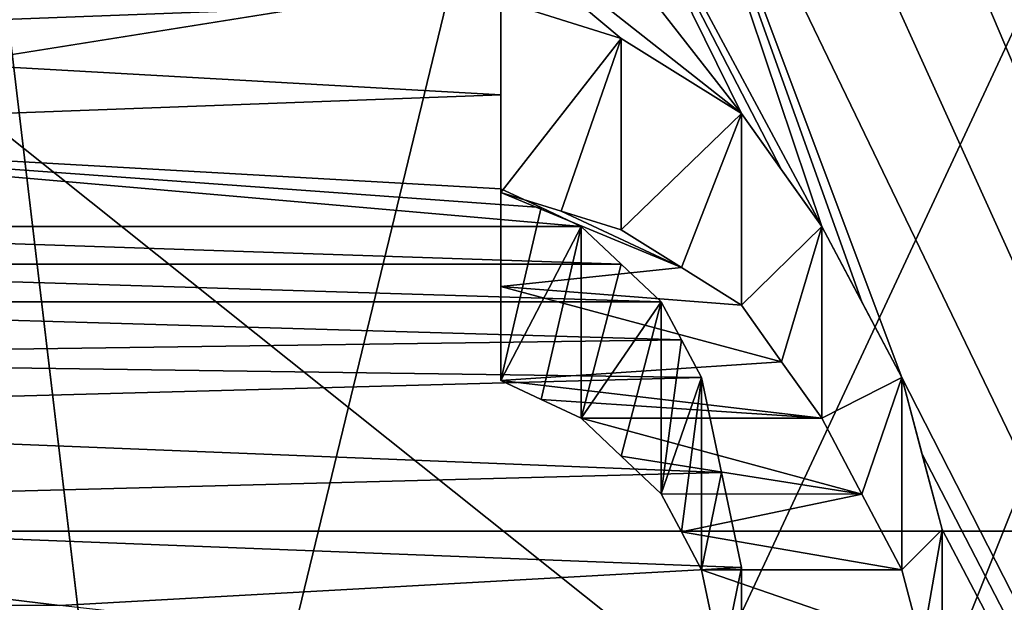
# Model space of a CAD drawing. Header units: millimetres. Extents: x -20 to 172, y -100 to 100.
# Tile 275 of 346: x 120.05 to 122.67, y 15.03 to 16.58. Entities that reach past the tile are written whole.
import ezdxf

# ---------------------------------------------------------------- set-up
doc = ezdxf.new("R2010")
doc.units = ezdxf.units.MM
doc.header["$LTSCALE"] = 37.722908
for name, color, linetype in [('1', 7, 'CONTINUOUS'), ('1803', 7, 'CONTINUOUS'), ('1820', 7, 'CONTINUOUS'), ('2128', 7, 'CONTINUOUS'), ('2243', 7, 'CONTINUOUS'), ('2244', 7, 'CONTINUOUS'), ('2245', 7, 'CONTINUOUS'), ('2246', 7, 'CONTINUOUS'), ('2247', 7, 'CONTINUOUS'), ('2248', 7, 'CONTINUOUS'), ('2249', 7, 'CONTINUOUS'), ('2250', 7, 'CONTINUOUS'), ('2251', 7, 'CONTINUOUS'), ('2252', 7, 'CONTINUOUS'), ('2253', 7, 'CONTINUOUS'), ('2254', 7, 'CONTINUOUS'), ('2406', 7, 'CONTINUOUS'), ('2407', 7, 'CONTINUOUS'), ('3', 7, 'CONTINUOUS'), ('3021', 7, 'CONTINUOUS'), ('3038', 7, 'CONTINUOUS'), ('3624', 7, 'CONTINUOUS'), ('3625', 7, 'CONTINUOUS'), ('3628', 7, 'CONTINUOUS'), ('3629', 7, 'CONTINUOUS'), ('3630', 7, 'CONTINUOUS'), ('3631', 7, 'CONTINUOUS'), ('3635', 7, 'CONTINUOUS'), ('3638', 7, 'CONTINUOUS'), ('43', 7, 'CONTINUOUS'), ('48', 7, 'CONTINUOUS')]:
    doc.layers.add(name, color=color, linetype=linetype)

msp = doc.modelspace()

# ---------------------------------------------------------------- linework, layer by layer
at = {"layer": '1', "color": 250, "linetype": 'Continuous', "true_color": 0x323232}
for points in [[(157, 14.875, -25.7643), (157, 25.7643, -14.875), (-19.8395, 14.875, -25.7643), (157, 14.875, -25.7643)], [(-19.8395, 14.875, -25.7643), (157, 25.7643, -14.875), (-19.8395, 25.7643, -14.875), (-19.8395, 14.875, -25.7643)]]:
    msp.add_3dface(points, dxfattribs=at)
at = {"layer": '1803', "color": 250, "linetype": 'Continuous', "true_color": 0x323232}
for points in [[(153.1595, 4.0619, -42.0543), (153.1595, 21.125, -36.5896), (86.8405, 4.0619, -42.0543), (153.1595, 4.0619, -42.0543)], [(86.8405, 4.0619, -42.0543), (153.1595, 21.125, -36.5896), (86.8405, 21.125, -36.5896), (86.8405, 4.0619, -42.0543)]]:
    msp.add_3dface(points, dxfattribs=at)
at = {"layer": '1820', "color": 250, "linetype": 'Continuous', "true_color": 0x323232}
for points in [[(126.2299, 24.125, -41.7857), (126.2299, 8.1204, -47.5618), (122.5, 23.6544, -42.0539), (126.2299, 24.125, -41.7857)], [(122.5, 23.6544, -42.0539), (126.2299, 8.1204, -47.5618), (122.5, 23.2903, -42.2567), (122.5, 23.6544, -42.0539)], [(122.5, 23.2903, -42.2567), (126.2299, 8.1204, -47.5618), (122.5, 22.9244, -42.4563), (122.5, 23.2903, -42.2567)], [(122.5, 22.9244, -42.4563), (126.2299, 8.1204, -47.5618), (122.4468, 22.7408, -42.5549), (122.5, 22.9244, -42.4563)], [(122.4468, 22.7408, -42.5549), (126.2299, 8.1204, -47.5618), (122.3936, 22.5567, -42.6527), (122.4468, 22.7408, -42.5549)], [(122.3936, 22.5567, -42.6527), (126.2299, 8.1204, -47.5618), (122.2872, 22.3722, -42.7498), (122.3936, 22.5567, -42.6527)], [(122.2872, 22.3722, -42.7498), (126.2299, 8.1204, -47.5618), (122.1809, 22.1872, -42.8461), (122.2872, 22.3722, -42.7498)], [(122.1809, 22.1872, -42.8461), (126.2299, 8.1204, -47.5618), (122.0745, 22.0482, -42.9178), (122.1809, 22.1872, -42.8461)], [(122.0745, 22.0482, -42.9178), (126.2299, 8.1204, -47.5618), (121.9681, 21.9089, -42.9891), (122.0745, 22.0482, -42.9178)], [(121.9681, 21.9089, -42.9891), (126.2299, 8.1204, -47.5618), (121.8085, 21.8159, -43.0363), (121.9681, 21.9089, -42.9891)], [(121.8085, 21.8159, -43.0363), (126.2299, 8.1204, -47.5618), (122.3936, 19.837, -43.9836), (121.8085, 21.8159, -43.0363)], [(122.3936, 19.837, -43.9836), (126.2299, 8.1204, -47.5618), (122.4468, 19.5979, -44.0906), (122.3936, 19.837, -43.9836)], [(122.4468, 19.5979, -44.0906), (126.2299, 8.1204, -47.5618), (122.5, 19.3584, -44.1963), (122.4468, 19.5979, -44.0906)], [(122.5, 19.3584, -44.1963), (126.2299, 8.1204, -47.5618), (122.5, 19.1179, -44.3009), (122.5, 19.3584, -44.1963)], [(122.5, 19.1179, -44.3009), (126.2299, 8.1204, -47.5618), (122.5, 18.8769, -44.4041), (122.5, 19.1179, -44.3009)], [(122.5, 18.8769, -44.4041), (126.2299, 8.1204, -47.5618), (122.4468, 18.635, -44.5062), (122.5, 18.8769, -44.4041)], [(122.4468, 18.635, -44.5062), (126.2299, 8.1204, -47.5618), (122.3936, 18.3926, -44.6069), (122.4468, 18.635, -44.5062)], [(122.3936, 18.3926, -44.6069), (126.2299, 8.1204, -47.5618), (122.234, 18.1492, -44.7065), (122.3936, 18.3926, -44.6069)], [(122.234, 18.1492, -44.7065), (126.2299, 8.1204, -47.5618), (122.0745, 17.9054, -44.8047), (122.234, 18.1492, -44.7065)], [(122.0745, 17.9054, -44.8047), (126.2299, 8.1204, -47.5618), (121.8616, 17.7586, -44.8631), (122.0745, 17.9054, -44.8047)], [(121.8616, 17.7586, -44.8631), (126.2299, 8.1204, -47.5618), (121.6489, 17.6117, -44.921), (121.8616, 17.7586, -44.8631)], [(118.6702, 16.5257, -45.3317), (118.3511, 17.7097, -44.8824), (121.3298, 16.625, -45.2954), (118.6702, 16.5257, -45.3317)], [(121.3829, 17.5135, -44.9593), (121.6489, 17.6117, -44.921), (122.1809, 16.0274, -45.5103), (121.3829, 17.5135, -44.9593)], [(121.6489, 17.6117, -44.921), (126.2299, 8.1204, -47.5618), (122.3936, 15.6266, -45.6494), (121.6489, 17.6117, -44.921)], [(122.1809, 16.0274, -45.5103), (121.6489, 17.6117, -44.921), (122.2873, 15.8271, -45.5803), (122.1809, 16.0274, -45.5103)], [(122.2873, 15.8271, -45.5803), (121.6489, 17.6117, -44.921), (122.3936, 15.6266, -45.6494), (122.2873, 15.8271, -45.5803)], [(121.117, 17.4153, -44.9975), (121.3829, 17.5135, -44.9593), (121.9681, 16.3267, -45.4037), (121.117, 17.4153, -44.9975)], [(121.9681, 16.3267, -45.4037), (121.3829, 17.5135, -44.9593), (122.0745, 16.1771, -45.4573), (121.9681, 16.3267, -45.4037)], [(122.0745, 16.1771, -45.4573), (121.3829, 17.5135, -44.9593), (122.1809, 16.0274, -45.5103), (122.0745, 16.1771, -45.4573)], [(120.5851, 17.4153, -44.9975), (121.117, 17.4153, -44.9975), (121.9681, 16.3267, -45.4037), (120.5851, 17.4153, -44.9975)], [(121.3298, 16.625, -45.2954), (120.5851, 17.4153, -44.9975), (121.6489, 16.5257, -45.3317), (121.3298, 16.625, -45.2954)], [(121.6489, 16.5257, -45.3317), (120.5851, 17.4153, -44.9975), (121.9681, 16.3267, -45.4037), (121.6489, 16.5257, -45.3317)], [(121.3298, 16.3764, -45.3859), (118.6702, 16.5257, -45.3317), (121.3298, 16.625, -45.2954), (121.3298, 16.3764, -45.3859)], [(118.6702, 16.2768, -45.4217), (118.6702, 16.5257, -45.3317), (121.3298, 16.3764, -45.3859), (118.6702, 16.2768, -45.4217)], [(121.3298, 16.1273, -45.475), (118.6702, 16.2768, -45.4217), (121.3298, 16.3764, -45.3859), (121.3298, 16.1273, -45.475)], [(118.6702, 16.0274, -45.5103), (118.6702, 16.2768, -45.4217), (121.5426, 16.0274, -45.5103), (118.6702, 16.0274, -45.5103)], [(121.5426, 16.0274, -45.5103), (118.6702, 16.2768, -45.4217), (121.4362, 16.0774, -45.4926), (121.5426, 16.0274, -45.5103)], [(121.4362, 16.0774, -45.4926), (118.6702, 16.2768, -45.4217), (121.3298, 16.1273, -45.475), (121.4362, 16.0774, -45.4926)], [(118.5106, 15.9274, -45.5454), (118.6702, 16.0274, -45.5103), (121.649, 15.9274, -45.5454), (118.5106, 15.9274, -45.5454)], [(121.649, 15.9274, -45.5454), (118.6702, 16.0274, -45.5103), (121.5426, 16.0274, -45.5103), (121.649, 15.9274, -45.5454)], [(118.3511, 15.8272, -45.5803), (118.5106, 15.9274, -45.5454), (121.7553, 15.8272, -45.5803), (118.3511, 15.8272, -45.5803)], [(121.7553, 15.8272, -45.5803), (118.5106, 15.9274, -45.5454), (121.649, 15.9274, -45.5454), (121.7553, 15.8272, -45.5803)], [(118.2446, 15.6768, -45.6322), (118.3511, 15.8272, -45.5803), (121.8085, 15.727, -45.615), (118.2446, 15.6768, -45.6322)], [(121.8085, 15.727, -45.615), (118.3511, 15.8272, -45.5803), (121.7553, 15.8272, -45.5803), (121.8085, 15.727, -45.615)], [(121.8617, 15.6266, -45.6494), (118.2446, 15.6768, -45.6322), (121.8085, 15.727, -45.615), (121.8617, 15.6266, -45.6494)], [(118.1383, 15.5261, -45.6837), (118.2446, 15.6768, -45.6322), (121.8617, 15.6266, -45.6494), (118.1383, 15.5261, -45.6837)], [(121.9149, 15.375, -45.7348), (118.1383, 15.5261, -45.6837), (121.8617, 15.6266, -45.6494), (121.9149, 15.375, -45.7348)], [(122.3936, 15.6266, -45.6494), (126.2299, 8.1204, -47.5618), (122.4468, 15.4254, -45.7178), (122.3936, 15.6266, -45.6494)], [(118.0851, 15.2742, -45.7686), (118.1383, 15.5261, -45.6837), (121.9149, 15.375, -45.7348), (118.0851, 15.2742, -45.7686)], [(122.4468, 15.4254, -45.7178), (126.2299, 8.1204, -47.5618), (122.5, 15.2239, -45.7853), (122.4468, 15.4254, -45.7178)], [(121.9681, 15.123, -45.8188), (118.0851, 15.2742, -45.7686), (121.9149, 15.375, -45.7348), (121.9681, 15.123, -45.8188)], [(119.734, 15.0219, -45.852), (118.0851, 15.2742, -45.7686), (120.1596, 15.0219, -45.852), (119.734, 15.0219, -45.852)], [(120.1596, 15.0219, -45.852), (118.0851, 15.2742, -45.7686), (121.9681, 15.123, -45.8188), (120.1596, 15.0219, -45.852)], [(122.5, 15.2239, -45.7853), (126.2299, 8.1204, -47.5618), (122.5, 14.819, -45.918), (122.5, 15.2239, -45.7853)], [(121.9681, 14.8191, -45.9179), (120.1596, 15.0219, -45.852), (121.9681, 15.123, -45.8188), (121.9681, 14.8191, -45.9179)]]:
    msp.add_3dface(points, dxfattribs=at)
at = {"layer": '2128', "color": 250, "linetype": 'Continuous', "true_color": 0x323232}
for points in [[(121.3298, 15.8683, -44.5057), (121.3298, 16.1174, -44.4161), (121.8086, 15.9182, -44.4879), (121.3298, 15.8683, -44.5057)], [(121.3298, 16.1174, -44.4161), (121.4894, 16.0676, -44.4341), (121.8086, 15.9182, -44.4879), (121.3298, 16.1174, -44.4161)], [(121.6489, 16.0179, -44.4521), (121.8086, 15.9182, -44.4879), (121.4894, 16.0676, -44.4341), (121.6489, 16.0179, -44.4521)], [(121.3298, 15.8683, -44.5057), (121.8086, 15.9182, -44.4879), (121.9681, 15.8185, -44.5234), (121.3298, 15.8683, -44.5057)], [(121.3298, 15.6186, -44.594), (121.3298, 15.8683, -44.5057), (122.0745, 15.6686, -44.5764), (121.3298, 15.6186, -44.594)], [(121.3298, 15.8683, -44.5057), (121.9681, 15.8185, -44.5234), (122.0745, 15.6686, -44.5764), (121.3298, 15.8683, -44.5057)], [(121.3298, 15.6186, -44.594), (122.0745, 15.6686, -44.5764), (122.1809, 15.5185, -44.6289), (121.3298, 15.6186, -44.594)], [(121.4362, 15.5686, -44.6114), (121.3298, 15.6186, -44.594), (122.1809, 15.5185, -44.6289), (121.4362, 15.5686, -44.6114)], [(121.5426, 15.5185, -44.6289), (121.4362, 15.5686, -44.6114), (122.1809, 15.5185, -44.6289), (121.5426, 15.5185, -44.6289)], [(121.649, 15.4183, -44.6636), (121.5426, 15.5185, -44.6289), (122.2873, 15.3178, -44.6982), (121.649, 15.4183, -44.6636)], [(121.5426, 15.5185, -44.6289), (122.1809, 15.5185, -44.6289), (122.2873, 15.3178, -44.6982), (121.5426, 15.5185, -44.6289)], [(121.7553, 15.3179, -44.6981), (121.649, 15.4183, -44.6636), (122.2873, 15.3178, -44.6982), (121.7553, 15.3179, -44.6981)], [(121.8085, 15.2174, -44.7324), (121.7553, 15.3179, -44.6981), (122.2873, 15.3178, -44.6982), (121.8085, 15.2174, -44.7324)], [(121.8085, 15.2174, -44.7324), (122.2873, 15.3178, -44.6982), (122.3936, 15.1169, -44.7665), (121.8085, 15.2174, -44.7324)], [(121.8617, 15.1169, -44.7665), (121.8085, 15.2174, -44.7324), (122.3936, 15.1169, -44.7665), (121.8617, 15.1169, -44.7665)], [(121.9149, 14.8647, -44.8509), (121.8617, 15.1169, -44.7665), (122.4468, 14.9152, -44.8341), (121.9149, 14.8647, -44.8509)], [(121.8617, 15.1169, -44.7665), (122.3936, 15.1169, -44.7665), (122.4468, 14.9152, -44.8341), (121.8617, 15.1169, -44.7665)]]:
    msp.add_3dface(points, dxfattribs=at)
at = {"layer": '2243', "color": 250, "linetype": 'Continuous', "true_color": 0x323232}
msp.add_3dface([(121.9681, 14.8191, -45.9179), (121.9681, 15.123, -45.8188), (121.9681, 14.6121, -44.9338), (121.9681, 14.8191, -45.9179)], dxfattribs=at)
at = {"layer": '2244', "color": 250, "linetype": 'Continuous', "true_color": 0x323232}
for points in [[(121.9149, 15.375, -45.7348), (121.8617, 15.6266, -45.6494), (121.8617, 15.1169, -44.7665), (121.9149, 15.375, -45.7348)], [(121.9681, 15.123, -45.8188), (121.9149, 15.375, -45.7348), (121.8617, 15.1169, -44.7665), (121.9681, 15.123, -45.8188)], [(121.9149, 14.8647, -44.8509), (121.9681, 15.123, -45.8188), (121.8617, 15.1169, -44.7665), (121.9149, 14.8647, -44.8509)], [(121.9681, 14.6121, -44.9338), (121.9681, 15.123, -45.8188), (121.9149, 14.8647, -44.8509), (121.9681, 14.6121, -44.9338)]]:
    msp.add_3dface(points, dxfattribs=at)
at = {"layer": '2245', "color": 250, "linetype": 'Continuous', "true_color": 0x323232}
for points in [[(121.8085, 15.727, -45.615), (121.7553, 15.8272, -45.5803), (121.7553, 15.3179, -44.6981), (121.8085, 15.727, -45.615)], [(121.8617, 15.6266, -45.6494), (121.8085, 15.727, -45.615), (121.7553, 15.3179, -44.6981), (121.8617, 15.6266, -45.6494)], [(121.8085, 15.2174, -44.7324), (121.8617, 15.6266, -45.6494), (121.7553, 15.3179, -44.6981), (121.8085, 15.2174, -44.7324)], [(121.8617, 15.1169, -44.7665), (121.8617, 15.6266, -45.6494), (121.8085, 15.2174, -44.7324), (121.8617, 15.1169, -44.7665)]]:
    msp.add_3dface(points, dxfattribs=at)
at = {"layer": '2246', "color": 250, "linetype": 'Continuous', "true_color": 0x323232}
for points in [[(121.649, 15.9274, -45.5454), (121.5426, 16.0274, -45.5103), (121.5426, 15.5185, -44.6289), (121.649, 15.9274, -45.5454)], [(121.7553, 15.8272, -45.5803), (121.649, 15.9274, -45.5454), (121.5426, 15.5185, -44.6289), (121.7553, 15.8272, -45.5803)], [(121.649, 15.4183, -44.6636), (121.7553, 15.8272, -45.5803), (121.5426, 15.5185, -44.6289), (121.649, 15.4183, -44.6636)], [(121.7553, 15.3179, -44.6981), (121.7553, 15.8272, -45.5803), (121.649, 15.4183, -44.6636), (121.7553, 15.3179, -44.6981)]]:
    msp.add_3dface(points, dxfattribs=at)
at = {"layer": '2247', "color": 250, "linetype": 'Continuous', "true_color": 0x323232}
for points in [[(121.4362, 16.0774, -45.4926), (121.3298, 16.1273, -45.475), (121.3298, 15.6186, -44.594), (121.4362, 16.0774, -45.4926)], [(121.5426, 16.0274, -45.5103), (121.4362, 16.0774, -45.4926), (121.3298, 15.6186, -44.594), (121.5426, 16.0274, -45.5103)], [(121.4362, 15.5686, -44.6114), (121.5426, 16.0274, -45.5103), (121.3298, 15.6186, -44.594), (121.4362, 15.5686, -44.6114)], [(121.5426, 15.5185, -44.6289), (121.5426, 16.0274, -45.5103), (121.4362, 15.5686, -44.6114), (121.5426, 15.5185, -44.6289)]]:
    msp.add_3dface(points, dxfattribs=at)
at = {"layer": '2248', "color": 250, "linetype": 'Continuous', "true_color": 0x323232}
for points in [[(121.3298, 16.3764, -45.3859), (121.3298, 16.625, -45.2954), (121.3298, 16.1174, -44.4161), (121.3298, 16.3764, -45.3859)], [(121.3298, 16.1273, -45.475), (121.3298, 16.3764, -45.3859), (121.3298, 16.1174, -44.4161), (121.3298, 16.1273, -45.475)], [(121.3298, 15.6186, -44.594), (121.3298, 16.1273, -45.475), (121.3298, 15.8683, -44.5057), (121.3298, 15.6186, -44.594)], [(121.3298, 15.8683, -44.5057), (121.3298, 16.1273, -45.475), (121.3298, 16.1174, -44.4161), (121.3298, 15.8683, -44.5057)]]:
    msp.add_3dface(points, dxfattribs=at)
at = {"layer": '2249', "color": 250, "linetype": 'Continuous', "true_color": 0x323232}
for points in [[(121.3298, 16.625, -45.2954), (121.6489, 16.5257, -45.3317), (121.3298, 16.1174, -44.4161), (121.3298, 16.625, -45.2954)], [(121.3298, 16.1174, -44.4161), (121.6489, 16.5257, -45.3317), (121.4894, 16.0676, -44.4341), (121.3298, 16.1174, -44.4161)], [(121.4894, 16.0676, -44.4341), (121.6489, 16.5257, -45.3317), (121.6489, 16.0179, -44.4521), (121.4894, 16.0676, -44.4341)]]:
    msp.add_3dface(points, dxfattribs=at)
at = {"layer": '2250', "color": 250, "linetype": 'Continuous', "true_color": 0x323232}
for points in [[(121.6489, 16.5257, -45.3317), (121.9681, 16.3267, -45.4037), (121.6489, 16.0179, -44.4521), (121.6489, 16.5257, -45.3317)], [(121.6489, 16.0179, -44.4521), (121.9681, 16.3267, -45.4037), (121.8086, 15.9182, -44.4879), (121.6489, 16.0179, -44.4521)], [(121.8086, 15.9182, -44.4879), (121.9681, 16.3267, -45.4037), (121.9681, 15.8185, -44.5234), (121.8086, 15.9182, -44.4879)]]:
    msp.add_3dface(points, dxfattribs=at)
at = {"layer": '2251', "color": 250, "linetype": 'Continuous', "true_color": 0x323232}
for points in [[(121.9681, 16.3267, -45.4037), (122.0745, 16.1771, -45.4573), (122.1809, 16.0274, -45.5103), (121.9681, 16.3267, -45.4037)], [(121.9681, 16.3267, -45.4037), (122.1809, 16.0274, -45.5103), (121.9681, 15.8185, -44.5234), (121.9681, 16.3267, -45.4037)], [(121.9681, 15.8185, -44.5234), (122.1809, 16.0274, -45.5103), (122.0745, 15.6686, -44.5764), (121.9681, 15.8185, -44.5234)], [(122.0745, 15.6686, -44.5764), (122.1809, 16.0274, -45.5103), (122.1809, 15.5185, -44.6289), (122.0745, 15.6686, -44.5764)]]:
    msp.add_3dface(points, dxfattribs=at)
at = {"layer": '2252', "color": 250, "linetype": 'Continuous', "true_color": 0x323232}
for points in [[(122.1809, 16.0274, -45.5103), (122.2873, 15.8271, -45.5803), (122.3936, 15.6266, -45.6494), (122.1809, 16.0274, -45.5103)], [(122.1809, 16.0274, -45.5103), (122.3936, 15.6266, -45.6494), (122.1809, 15.5185, -44.6289), (122.1809, 16.0274, -45.5103)], [(122.1809, 15.5185, -44.6289), (122.3936, 15.6266, -45.6494), (122.2873, 15.3178, -44.6982), (122.1809, 15.5185, -44.6289)], [(122.2873, 15.3178, -44.6982), (122.3936, 15.6266, -45.6494), (122.3936, 15.1169, -44.7665), (122.2873, 15.3178, -44.6982)]]:
    msp.add_3dface(points, dxfattribs=at)
at = {"layer": '2253', "color": 250, "linetype": 'Continuous', "true_color": 0x323232}
for points in [[(122.3936, 15.6266, -45.6494), (122.4468, 15.4254, -45.7178), (122.5, 15.2239, -45.7853), (122.3936, 15.6266, -45.6494)], [(122.3936, 15.6266, -45.6494), (122.5, 15.2239, -45.7853), (122.3936, 15.1169, -44.7665), (122.3936, 15.6266, -45.6494)], [(122.3936, 15.1169, -44.7665), (122.5, 15.2239, -45.7853), (122.4468, 14.9152, -44.8341), (122.3936, 15.1169, -44.7665)], [(122.4468, 14.9152, -44.8341), (122.5, 15.2239, -45.7853), (122.5, 14.7133, -44.9008), (122.4468, 14.9152, -44.8341)]]:
    msp.add_3dface(points, dxfattribs=at)
at = {"layer": '2254', "color": 250, "linetype": 'Continuous', "true_color": 0x323232}
for points in [[(122.5, 15.2239, -45.7853), (122.5, 14.819, -45.918), (122.5, 14.4128, -46.0471), (122.5, 15.2239, -45.7853)], [(122.5, 15.2239, -45.7853), (122.5, 14.4128, -46.0471), (122.5, 14.7133, -44.9008), (122.5, 15.2239, -45.7853)]]:
    msp.add_3dface(points, dxfattribs=at)
at = {"layer": '2406', "color": 250, "linetype": 'Continuous', "true_color": 0x323232}
for points in [[(81.5, 31.6164, -35.1136), (158.5, 14.6011, -44.9374), (81.5, 14.6011, -44.9374), (81.5, 31.6164, -35.1136)], [(158.5, 31.6164, -35.1136), (158.5, 14.6011, -44.9374), (81.5, 31.6164, -35.1136), (158.5, 31.6164, -35.1136)]]:
    msp.add_3dface(points, dxfattribs=at)
at = {"layer": '2407', "color": 250, "linetype": 'Continuous', "true_color": 0x323232}
for points in [[(158.5, 32.9547, -36.5999), (158.5, 15.2191, -46.8395), (81.5, 32.9547, -36.5999), (158.5, 32.9547, -36.5999)], [(81.5, 32.9547, -36.5999), (158.5, 15.2191, -46.8395), (81.5, 15.2191, -46.8395), (81.5, 32.9547, -36.5999)], [(158.5, 15.2191, -46.8395), (158.5, -5.148, -48.9802), (81.5, 15.2191, -46.8395), (158.5, 15.2191, -46.8395)], [(81.5, 15.2191, -46.8395), (158.5, -5.148, -48.9802), (81.5, -5.148, -48.9802), (81.5, 15.2191, -46.8395)]]:
    msp.add_3dface(points, dxfattribs=at)
at = {"layer": '3', "color": 250, "linetype": 'Continuous', "true_color": 0x323232}
for points in [[(157, 25.7643, 14.875), (157, 14.875, 25.7643), (-19.8395, 25.7643, 14.875), (157, 25.7643, 14.875)], [(-19.8395, 25.7643, 14.875), (157, 14.875, 25.7643), (-19.8395, 14.875, 25.7643), (-19.8395, 25.7643, 14.875)]]:
    msp.add_3dface(points, dxfattribs=at)
at = {"layer": '3021', "color": 250, "linetype": 'Continuous', "true_color": 0x323232}
for points in [[(153.1595, 21.125, 36.5896), (153.1595, 4.0619, 42.0543), (86.8405, 21.125, 36.5896), (153.1595, 21.125, 36.5896)], [(86.8405, 21.125, 36.5896), (153.1595, 4.0619, 42.0543), (86.8405, 4.0619, 42.0543), (86.8405, 21.125, 36.5896)]]:
    msp.add_3dface(points, dxfattribs=at)
at = {"layer": '3038', "color": 250, "linetype": 'Continuous', "true_color": 0x323232}
for points in [[(120.4787, 9.7674, 47.251), (126.2299, 24.125, 41.7857), (119.5213, 9.7674, 47.251), (120.4787, 9.7674, 47.251)], [(119.5213, 9.7674, 47.251), (126.2299, 24.125, 41.7857), (122.5, 22.0389, 42.9226), (119.5213, 9.7674, 47.251)], [(120.7448, 9.7137, 47.2621), (126.2299, 24.125, 41.7857), (120.4787, 9.7674, 47.251), (120.7448, 9.7137, 47.2621)], [(121.0106, 9.6599, 47.2731), (126.2299, 24.125, 41.7857), (120.7448, 9.7137, 47.2621), (121.0106, 9.6599, 47.2731)], [(121.1703, 9.6061, 47.2841), (126.2299, 24.125, 41.7857), (121.0106, 9.6599, 47.2731), (121.1703, 9.6061, 47.2841)], [(121.3298, 9.5523, 47.295), (126.2299, 24.125, 41.7857), (121.1703, 9.6061, 47.2841), (121.3298, 9.5523, 47.295)], [(121.5427, 9.4444, 47.3167), (126.2299, 24.125, 41.7857), (121.3298, 9.5523, 47.295), (121.5427, 9.4444, 47.3167)], [(121.7553, 9.3366, 47.3381), (126.2299, 24.125, 41.7857), (121.5427, 9.4444, 47.3167), (121.7553, 9.3366, 47.3381)], [(121.915, 9.1743, 47.3698), (126.2299, 24.125, 41.7857), (121.7553, 9.3366, 47.3381), (121.915, 9.1743, 47.3698)], [(122.0745, 9.012, 47.4009), (126.2299, 24.125, 41.7857), (121.915, 9.1743, 47.3698), (122.0745, 9.012, 47.4009)], [(122.2343, 8.7403, 47.4518), (126.2299, 24.125, 41.7857), (122.0745, 9.012, 47.4009), (122.2343, 8.7403, 47.4518)], [(122.3936, 8.4684, 47.501), (126.2299, 24.125, 41.7857), (122.2343, 8.7403, 47.4518), (122.3936, 8.4684, 47.501)], [(122.4469, 8.1402, 47.5584), (126.2299, 24.125, 41.7857), (122.3936, 8.4684, 47.501), (122.4469, 8.1402, 47.5584)], [(126.2299, 8.1204, 47.5618), (126.2299, 24.125, 41.7857), (122.4469, 8.1402, 47.5584), (126.2299, 8.1204, 47.5618)], [(119.0957, 21.4802, 43.2049), (119.5213, 9.7674, 47.251), (122.5, 22.0389, 42.9226), (119.0957, 21.4802, 43.2049)]]:
    msp.add_3dface(points, dxfattribs=at)
at = {"layer": '3624', "color": 250, "linetype": 'Continuous', "true_color": 0x323232}
for points in [[(81.5, 14.6011, 44.9374), (158.5, 31.6164, 35.1136), (81.5, 31.6164, 35.1136), (81.5, 14.6011, 44.9374)], [(158.5, 14.6011, 44.9374), (158.5, 31.6164, 35.1136), (81.5, 14.6011, 44.9374), (158.5, 14.6011, 44.9374)]]:
    msp.add_3dface(points, dxfattribs=at)
at = {"layer": '3625', "color": 250, "linetype": 'Continuous', "true_color": 0x323232}
for points in [[(158.5, 15.2191, 46.8395), (158.5, 32.9547, 36.5999), (81.5, 15.2191, 46.8395), (158.5, 15.2191, 46.8395)], [(81.5, 15.2191, 46.8395), (158.5, 32.9547, 36.5999), (81.5, 32.9547, 36.5999), (81.5, 15.2191, 46.8395)], [(158.5, -5.148, 48.9802), (158.5, 15.2191, 46.8395), (81.5, -5.148, 48.9802), (158.5, -5.148, 48.9802)], [(81.5, -5.148, 48.9802), (158.5, 15.2191, 46.8395), (81.5, 15.2191, 46.8395), (81.5, -5.148, 48.9802)]]:
    msp.add_3dface(points, dxfattribs=at)
at = {"layer": '3628', "color": 150, "linetype": 'Continuous', "true_color": 0x378cff}
for points in [[(72, 10.0141, -43.8712), (72, 28.0584, -35.181), (172, 10.0141, -43.8712), (72, 10.0141, -43.8712)], [(72, 28.0584, -35.181), (172, 28.0584, -35.181), (172, 10.0141, -43.8712), (72, 28.0584, -35.181)]]:
    msp.add_3dface(points, dxfattribs=at)
at = {"layer": '3629', "color": 150, "linetype": 'Continuous', "true_color": 0x378cff}
for points in [[(72, 28.0584, 35.181), (72, 10.0141, 43.8712), (172, 28.0584, 35.181), (72, 28.0584, 35.181)], [(72, 10.0141, 43.8712), (172, 10.0141, 43.8712), (172, 28.0584, 35.181), (72, 10.0141, 43.8712)]]:
    msp.add_3dface(points, dxfattribs=at)
at = {"layer": '3630', "color": 150, "linetype": 'Continuous', "true_color": 0x378cff}
for points in [[(72, 8.836, 38.7099), (72, 24.7574, 31.0421), (172, 8.836, 38.7099), (72, 8.836, 38.7099)], [(72, 24.7574, 31.0421), (172, 24.7574, 31.0421), (172, 8.836, 38.7099), (72, 24.7574, 31.0421)]]:
    msp.add_3dface(points, dxfattribs=at)
at = {"layer": '3631', "color": 150, "linetype": 'Continuous', "true_color": 0x378cff}
for points in [[(72, 24.7574, -31.0421), (72, 8.836, -38.7099), (172, 24.7574, -31.0421), (72, 24.7574, -31.0421)], [(72, 8.836, -38.7099), (172, 8.836, -38.7099), (172, 24.7574, -31.0421), (72, 8.836, -38.7099)]]:
    msp.add_3dface(points, dxfattribs=at)
at = {"layer": '3635', "color": 7, "linetype": 'Continuous', "true_color": 0xf5f5f5}
for points in [[(125.6434, 23.5797, 91.9678), (120, -24.0994, 61.7414), (120, 24.7485, 89.9434), (125.6434, 23.5797, 91.9678)], [(125.6425, -25.2677, 63.7649), (120, -24.0994, 61.7414), (125.6434, 23.5797, 91.9678), (125.6425, -25.2677, 63.7649)]]:
    msp.add_3dface(points, dxfattribs=at)
at = {"layer": '3638', "color": 7, "linetype": 'Continuous', "true_color": 0xf5f5f5}
for points in [[(120, 16.7675, 103.7669), (125.6425, -30.9118, 73.5408), (125.6434, 17.9363, 101.7425), (120, 16.7675, 103.7669)], [(120, -32.0801, 75.5643), (125.6425, -30.9118, 73.5408), (120, 16.7675, 103.7669), (120, -32.0801, 75.5643)]]:
    msp.add_3dface(points, dxfattribs=at)
at = {"layer": '43', "color": 250, "linetype": 'Continuous', "true_color": 0x323232}
for points in [[(118.3207, 17.625, 30.5274), (118.3207, 9.1234, 34.0489), (128.9793, 17.625, 30.5274), (118.3207, 17.625, 30.5274)], [(128.9793, 17.625, 30.5274), (118.3207, 9.1234, 34.0489), (128.9793, 9.1234, 34.0489), (128.9793, 17.625, 30.5274)]]:
    msp.add_3dface(points, dxfattribs=at)
at = {"layer": '48', "color": 250, "linetype": 'Continuous', "true_color": 0x323232}
for points in [[(118.3207, 9.1234, -34.0489), (118.3207, 17.625, -30.5274), (128.9793, 9.1234, -34.0489), (118.3207, 9.1234, -34.0489)], [(128.9793, 9.1234, -34.0489), (118.3207, 17.625, -30.5274), (128.9793, 17.625, -30.5274), (128.9793, 9.1234, -34.0489)]]:
    msp.add_3dface(points, dxfattribs=at)

doc.saveas('drawing.dxf')
